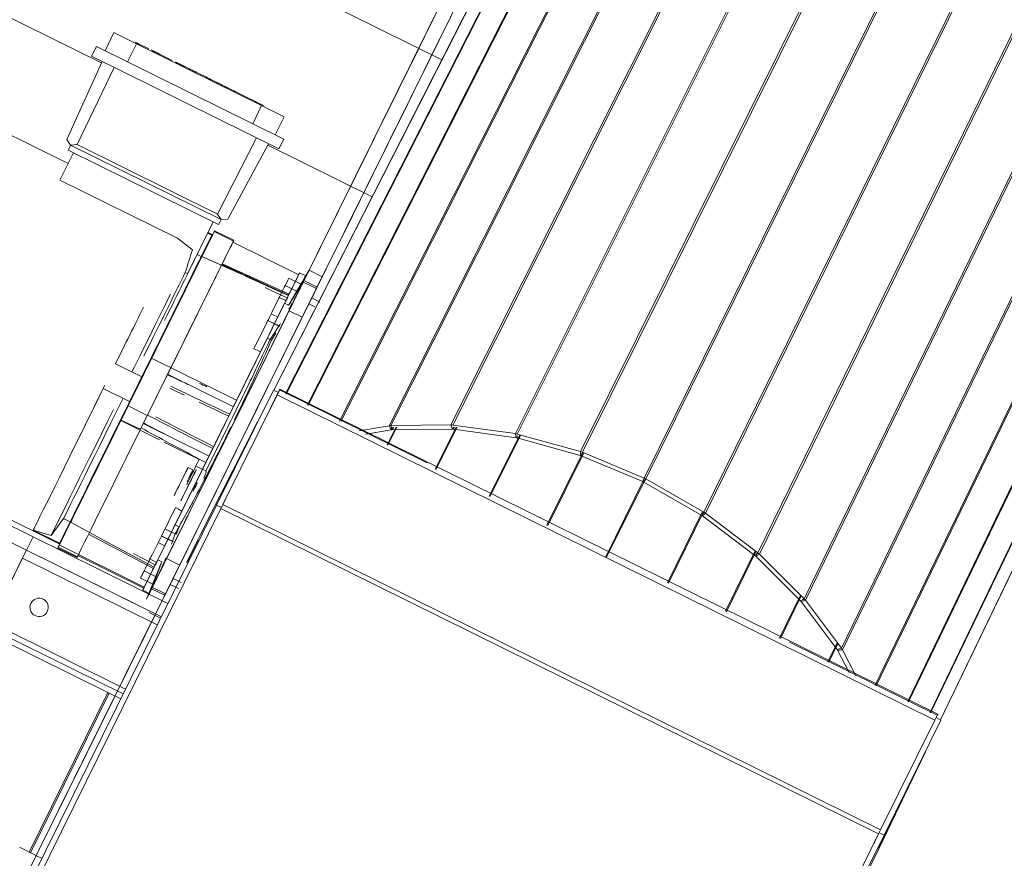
# Model space of a CAD drawing. Header units: metres. Extents: x 135583 to 135939, y 457896 to 458258.
# Tile 355 of 599: x 135807.486 to 135808.023, y 457924.727 to 457925.184. Entities that reach past the tile are written whole.
import ezdxf

# ---------------------------------------------------------------- set-up
doc = ezdxf.new("R2010")
doc.units = ezdxf.units.M
doc.layers.add('NIEUWE INSTALLATIE', color=250, linetype='Continuous', lineweight=0)

msp = doc.modelspace()

# ---------------------------------------------------------------- linework, layer by layer
at = {"layer": 'NIEUWE INSTALLATIE'}
for p, q in [((135807.68706, 457924.96285), (135808.67796, 457926.92893)), ((135808.67891, 457926.92901), (135807.68801, 457924.96293)), ((135807.72075, 457924.96326), (135808.70747, 457926.9293)), ((135808.70848, 457926.92924), (135807.72177, 457924.9632)), ((135807.66011, 457924.96537), (135808.65077, 457926.92403)), ((135808.65164, 457926.92427), (135807.6607, 457924.96507)), ((135807.75596, 457924.95851), (135808.7383, 457926.92515)), ((135808.73934, 457926.92493), (135807.757, 457924.95829)), ((135807.64259, 457924.97417), (135808.62683, 457926.91479)), ((135808.62757, 457926.91517), (135807.64303, 457924.97395)), ((135807.79148, 457924.94875), (135808.76942, 457926.9166)), ((135808.77045, 457926.91624), (135807.79251, 457924.94839)), ((135807.63064, 457924.98017), (135808.60694, 457926.90151)), ((135808.60753, 457926.90201), (135807.63091, 457924.98004)), ((135807.82612, 457924.9343), (135808.79976, 457926.90396)), ((135808.80075, 457926.90347), (135807.82711, 457924.93381)), ((135808.5922, 457926.88526), (135807.62426, 457924.98216)), ((135807.85872, 457924.91566), (135808.82831, 457926.88764)), ((135808.82922, 457926.88704), (135807.85963, 457924.91506)), ((135808.59178, 457926.88465), (135807.62417, 457924.9822)), ((135807.88816, 457924.89346), (135808.8541, 457926.8682)), ((135808.85491, 457926.8675), (135807.88896, 457924.89277)), ((135807.91345, 457924.86845), (135808.87626, 457926.8463)), ((135808.87693, 457926.84553), (135807.91411, 457924.86768)), ((135807.93373, 457924.84147), (135808.89404, 457926.82267)), ((135808.89455, 457926.82186), (135807.93424, 457924.84066)), ((135807.95212, 457924.82129), (135808.90684, 457926.79812)), ((135808.90718, 457926.79729), (135807.95271, 457924.82099)), ((135807.96985, 457924.81252), (135808.91422, 457926.77347)), ((135808.91437, 457926.77265), (135807.97029, 457924.8123)), ((135807.98201, 457924.80651), (135808.91594, 457926.74956)), ((135808.9159, 457926.74878), (135807.98228, 457924.80638)), ((135807.98773, 457924.80249), (135808.91194, 457926.72721)), ((135807.98781, 457924.80245), (135808.91171, 457926.7265)), ((135807.21323, 457925.41085), (135807.71591, 457925.16236)), ((135807.17607, 457925.33567), (135807.53022, 457925.1606)), ((135807.53223, 457925.16726), (135807.5371, 457925.17713)), ((135807.54938, 457925.17106), (135807.5371, 457925.17713)), ((135807.52486, 457925.16421), (135807.52752, 457925.16959)), ((135807.62972, 457925.11907), (135807.52752, 457925.16959)), ((135807.54451, 457925.16119), (135807.54938, 457925.17106)), ((135807.61761, 457925.13733), (135807.54938, 457925.17106)), ((135807.54966, 457925.17148), (135807.54943, 457925.17103)), ((135807.54969, 457925.17146), (135807.54947, 457925.17101)), ((135807.5561, 457925.16829), (135807.55055, 457925.17104)), ((135807.5591, 457925.16681), (135807.55731, 457925.16769)), ((135807.62706, 457925.11369), (135807.52486, 457925.16421)), ((135807.55912, 457925.1668), (135807.5614, 457925.16567)), ((135807.5614, 457925.16567), (135807.56185, 457925.16545)), ((135807.56881, 457925.16201), (135807.56189, 457925.16543)), ((135807.51138, 457925.11887), (135807.53058, 457925.16139)), ((135807.51705, 457925.11606), (135807.53711, 457925.15816)), ((135807.5755, 457925.1587), (135807.57572, 457925.1586)), ((135807.58192, 457925.15553), (135807.58089, 457925.15604)), ((135807.58893, 457925.15206), (135807.5899, 457925.15159)), ((135807.51216, 457925.10579), (135807.43641, 457925.14324)), ((135807.61273, 457925.12747), (135807.61761, 457925.13733)), ((135807.62989, 457925.13126), (135807.61761, 457925.13733)), ((135807.62501, 457925.1214), (135807.62989, 457925.13126)), ((135807.51345, 457925.11577), (135807.51138, 457925.11887)), ((135807.59355, 457925.07825), (135807.61482, 457925.11975)), ((135807.62706, 457925.11369), (135807.62972, 457925.11907)), ((135807.51213, 457925.11306), (135807.51279, 457925.1144)), ((135807.51216, 457925.11304), (135807.51279, 457925.1144)), ((135807.51279, 457925.1144), (135807.51346, 457925.11575)), ((135807.51705, 457925.11606), (135807.51345, 457925.11577)), ((135807.59548, 457925.0752), (135807.51346, 457925.11575)), ((135807.59355, 457925.07825), (135807.51705, 457925.11606)), ((135807.59923, 457925.07544), (135807.62135, 457925.11652)), ((135807.62094, 457925.11576), (135807.67789, 457925.08761)), ((135807.49296, 457924.90222), (135807.06611, 457925.11322)), ((135807.50766, 457925.09669), (135807.51504, 457925.11162)), ((135807.59412, 457925.07253), (135807.51216, 457925.11304)), ((135807.06373, 457925.10547), (135807.48942, 457924.89505)), ((135807.57176, 457925.065), (135807.50766, 457925.09669)), ((135807.5955, 457925.0752), (135807.59355, 457925.07825)), ((135807.57726, 457925.04567), (135807.59124, 457925.07395)), ((135807.59409, 457925.07255), (135807.59482, 457925.07386)), ((135807.59412, 457925.07253), (135807.59482, 457925.07386)), ((135807.59482, 457925.07386), (135807.59548, 457925.0752)), ((135807.59923, 457925.07544), (135807.5955, 457925.0752)), ((135807.58469, 457925.05505), (135807.59047, 457925.06675)), ((135807.58511, 457925.05524), (135807.59175, 457925.06866)), ((135807.59047, 457925.06675), (135807.58823, 457925.06786)), ((135807.5906, 457925.06702), (135807.58836, 457925.06813)), ((135807.59175, 457925.06866), (135807.60224, 457925.06348)), ((135807.59198, 457925.06913), (135807.59177, 457925.0687)), ((135807.60247, 457925.06394), (135807.59198, 457925.06913)), ((135807.57176, 457925.065), (135807.57986, 457925.05878)), ((135807.59575, 457925.05035), (135807.60224, 457925.06348)), ((135807.60195, 457925.06289), (135807.6378, 457925.04516)), ((135807.60247, 457925.06394), (135807.60234, 457925.06368)), ((135807.58469, 457925.05505), (135807.58244, 457925.05616)), ((135807.58511, 457925.05523), (135807.58484, 457925.05536)), ((135807.58502, 457925.05505), (135807.60693, 457925.04518)), ((135807.63231, 457925.03404), (135807.59593, 457925.05071)), ((135807.59612, 457925.05111), (135807.63254, 457925.03451)), ((135807.59825, 457925.05), (135807.59905, 457925.04964)), ((135807.57592, 457925.04634), (135807.57726, 457925.04567)), ((135807.60878, 457925.04434), (135807.62812, 457925.03563)), ((135807.60921, 457925.04506), (135807.6181, 457925.04105)), ((135807.64164, 457925.04458), (135807.63832, 457925.04622)), ((135807.64346, 457925.04758), (135807.64164, 457925.04458)), ((135807.65063, 457925.04404), (135807.64346, 457925.04758)), ((135807.63238, 457925.04322), (135807.63043, 457925.03928)), ((135807.63043, 457925.03928), (135807.637, 457925.03603)), ((135807.63944, 457925.03973), (135807.63238, 457925.04322)), ((135807.64029, 457925.04116), (135807.64746, 457925.03761)), ((135807.64784, 457925.03839), (135807.64067, 457925.04193)), ((135807.63084, 457925.03108), (135807.62683, 457925.03299)), ((135807.63233, 457925.02856), (135807.637, 457925.03603)), ((135807.63013, 457925.02964), (135807.63233, 457925.02856)), ((135807.64655, 457925.02764), (135807.64332, 457925.02924)), ((135807.64491, 457925.03246), (135807.64939, 457925.03025)), ((135807.63972, 457925.02196), (135807.63255, 457925.0255)), ((135807.62103, 457925.02026), (135807.61339, 457925.00479)), ((135807.62701, 457925.01716), (135807.62097, 457925.02014)), ((135807.62103, 457925.02026), (135807.6276, 457925.01702)), ((135807.62226, 457925.00987), (135807.62701, 457925.01716)), ((135807.62526, 457925.01328), (135807.62293, 457925.00954)), ((135807.62293, 457925.00954), (135807.62073, 457925.01063)), ((135807.55227, 457924.98947), (135807.53793, 457924.99656)), ((135807.55763, 457924.99965), (135807.60398, 457924.97674)), ((135807.56635, 457924.99088), (135807.60221, 457924.97315)), ((135807.53128, 457924.98312), (135807.54562, 457924.97603)), ((135807.593, 457924.91954), (135807.62401, 457924.98228)), ((135807.59649, 457924.91984), (135807.62603, 457924.9796)), ((135807.62401, 457924.98228), (135807.6267, 457924.98095)), ((135807.98462, 457924.80235), (135807.62603, 457924.9796)), ((135807.70787, 457924.94251), (135807.62737, 457924.9823)), ((135807.98618, 457924.80552), (135807.6276, 457924.98277)), ((135807.3531, 457924.9747), (135807.50729, 457924.89848)), ((135807.54092, 457924.96583), (135807.54478, 457924.97365)), ((135807.54478, 457924.97365), (135807.55527, 457924.96847)), ((135807.5408, 457924.96559), (135807.56193, 457924.95514)), ((135807.55153, 457924.96089), (135807.55527, 457924.96847)), ((135807.55306, 457924.96399), (135807.55731, 457924.96188)), ((135807.61542, 457924.96501), (135807.58863, 457924.91233)), ((135807.72075, 457924.96326), (135807.68801, 457924.96293)), ((135807.75596, 457924.95851), (135807.72177, 457924.9632)), ((135807.68706, 457924.96285), (135807.67084, 457924.95998)), ((135807.67447, 457924.95815), (135807.68843, 457924.96062)), ((135807.68599, 457924.95236), (135807.69086, 457924.96202)), ((135807.69132, 457924.96202), (135807.68636, 457924.95218)), ((135807.68913, 457924.96202), (135807.68843, 457924.96062)), ((135807.68891, 457924.96067), (135807.68959, 457924.96202)), ((135807.68891, 457924.96067), (135807.72164, 457924.961)), ((135807.71224, 457924.93918), (135807.72371, 457924.96202)), ((135807.72423, 457924.96202), (135807.71266, 457924.93897)), ((135807.72216, 457924.96202), (135807.72164, 457924.961)), ((135807.72215, 457924.96097), (135807.72196, 457924.96208)), ((135807.72215, 457924.96097), (135807.72268, 457924.96202)), ((135807.72215, 457924.96097), (135807.75634, 457924.95628)), ((135807.7416, 457924.92443), (135807.75833, 457924.95793)), ((135807.75883, 457924.95779), (135807.74206, 457924.9242)), ((135807.79148, 457924.94875), (135807.757, 457924.95829)), ((135807.56454, 457924.95385), (135807.58356, 457924.94445)), ((135807.61157, 457924.95722), (135807.58905, 457924.91294)), ((135807.75686, 457924.95617), (135807.75693, 457924.95723)), ((135807.75686, 457924.95617), (135807.79134, 457924.94662)), ((135807.77308, 457924.90862), (135807.79279, 457924.94827)), ((135807.79329, 457924.94806), (135807.77357, 457924.90837)), ((135807.82612, 457924.9343), (135807.79251, 457924.94839)), ((135807.79186, 457924.94644), (135807.82547, 457924.93235)), ((135807.58015, 457924.93869), (135807.57746, 457924.94002)), ((135807.58117, 457924.93736), (135807.57982, 457924.93802)), ((135807.58724, 457924.93817), (135807.58178, 457924.94086)), ((135807.8052, 457924.89134), (135807.82638, 457924.93419)), ((135807.82687, 457924.93394), (135807.80569, 457924.8911)), ((135807.82597, 457924.93211), (135807.85757, 457924.91396)), ((135807.85872, 457924.91566), (135807.82711, 457924.93381)), ((135807.48848, 457924.70811), (135807.593, 457924.91954)), ((135807.49117, 457924.70678), (135807.5954, 457924.91763)), ((135807.57057, 457924.91817), (135807.56292, 457924.9027)), ((135807.593, 457924.91954), (135807.59569, 457924.91821)), ((135807.95398, 457924.74038), (135807.5954, 457924.91763)), ((135807.59649, 457924.91984), (135807.95507, 457924.74259)), ((135807.8389, 457924.87725), (135807.85799, 457924.91608)), ((135807.85846, 457924.91581), (135807.83938, 457924.87701)), ((135807.88816, 457924.89346), (135807.85963, 457924.91506)), ((135807.50729, 457924.8978), (135807.51332, 457924.91)), ((135807.50742, 457924.89875), (135807.51321, 457924.91045)), ((135807.51321, 457924.91045), (135807.50962, 457924.91222)), ((135807.51305, 457924.91014), (135807.51321, 457924.91045)), ((135807.51305, 457924.91014), (135807.51332, 457924.91001)), ((135807.51332, 457924.91001), (135807.51332, 457924.91001)), ((135807.58862, 457924.9123), (135807.58281, 457924.90055)), ((135807.58918, 457924.91308), (135807.58414, 457924.90317)), ((135807.58414, 457924.90317), (135807.58918, 457924.91308)), ((135807.85802, 457924.91366), (135807.88655, 457924.89206)), ((135807.50742, 457924.89875), (135807.49308, 457924.90584)), ((135807.56487, 457924.90664), (135807.57045, 457924.90388)), ((135807.57039, 457924.90879), (135807.57259, 457924.9077)), ((135807.57259, 457924.9077), (135807.57104, 457924.90358)), ((135807.48942, 457924.89505), (135807.49296, 457924.90222)), ((135807.56647, 457924.86588), (135807.49296, 457924.90222)), ((135807.52328, 457924.90375), (135807.55858, 457924.8849)), ((135807.55157, 457924.87974), (135807.56292, 457924.9027)), ((135807.56292, 457924.9027), (135807.56949, 457924.89945)), ((135807.56298, 457924.90282), (135807.56901, 457924.89984)), ((135807.56901, 457924.89984), (135807.57045, 457924.90388)), ((135807.57676, 457924.88807), (135807.58304, 457924.90043)), ((135807.58281, 457924.90055), (135807.577, 457924.8888)), ((135807.58294, 457924.90049), (135807.57833, 457924.89142)), ((135807.48936, 457924.89508), (135807.35639, 457924.62609)), ((135807.55665, 457924.86181), (135807.48942, 457924.89505)), ((135807.48942, 457924.89505), (135807.56293, 457924.85871)), ((135807.50645, 457924.89611), (135807.50729, 457924.8978)), ((135807.50645, 457924.89611), (135807.51694, 457924.89093)), ((135807.50668, 457924.89658), (135807.51717, 457924.89139)), ((135807.50729, 457924.8978), (135807.55364, 457924.87489)), ((135807.8705, 457924.86163), (135807.88664, 457924.89461)), ((135807.88706, 457924.89429), (135807.87097, 457924.8614)), ((135807.4872, 457924.89057), (135807.46992, 457924.8556)), ((135807.56071, 457924.85423), (135807.4872, 457924.89057)), ((135807.51694, 457924.89093), (135807.51746, 457924.89198)), ((135807.51746, 457924.89198), (135807.55332, 457924.87425)), ((135807.56028, 457924.88833), (135807.55633, 457924.89037)), ((135807.56319, 457924.88869), (135807.56009, 457924.88044)), ((135807.56319, 457924.88869), (135807.56099, 457924.88977)), ((135807.56575, 457924.89037), (135807.57292, 457924.88682)), ((135807.88695, 457924.89171), (135807.91144, 457924.8674)), ((135807.91345, 457924.86845), (135807.88896, 457924.89277)), ((135807.56009, 457924.88044), (135807.55352, 457924.88368)), ((135807.55157, 457924.87974), (135807.55863, 457924.87625)), ((135807.56932, 457924.87954), (135807.5738, 457924.87732)), ((135807.5528, 457924.8732), (135807.55611, 457924.87156)), ((135807.55763, 457924.87394), (135807.5648, 457924.87039)), ((135807.56518, 457924.87117), (135807.55801, 457924.87471)), ((135807.57221, 457924.8741), (135807.56773, 457924.87632)), ((135807.55611, 457924.87156), (135807.55483, 457924.86829)), ((135807.89999, 457924.84705), (135807.9114, 457924.87048)), ((135807.91175, 457924.87013), (135807.90041, 457924.84685)), ((135807.91177, 457924.86701), (135807.93139, 457924.8408)), ((135807.93373, 457924.84147), (135807.91411, 457924.86768)), ((135807.55621, 457924.86092), (135807.56248, 457924.85782)), ((135807.5421, 457924.81658), (135807.46859, 457924.85291)), ((135807.46992, 457924.8556), (135807.54343, 457924.81927)), ((135807.47031, 457924.84872), (135807.53378, 457924.81735)), ((135807.98595, 457924.80505), (135807.90545, 457924.84484)), ((135807.92638, 457924.83401), (135807.93147, 457924.8445)), ((135807.93174, 457924.84413), (135807.92675, 457924.83383)), ((135807.93165, 457924.8404), (135807.9379, 457924.82832)), ((135807.94157, 457924.8265), (135807.93424, 457924.84066)), ((135807.49079, 457924.73039), (135807.53378, 457924.81735)), ((135807.49151, 457924.73003), (135807.5345, 457924.81699)), ((135807.54077, 457924.81389), (135807.53378, 457924.81735)), ((135807.98462, 457924.80235), (135807.95507, 457924.74259)), ((135807.95696, 457924.73963), (135807.98797, 457924.80237)), ((135807.98528, 457924.8037), (135807.98797, 457924.80237)), ((135807.98618, 457924.80552), (135807.98595, 457924.80505)), ((135807.95388, 457924.73178), (135807.97947, 457924.78506)), ((135807.95411, 457924.73249), (135807.97561, 457924.77727)), ((135807.95398, 457924.74038), (135807.84975, 457924.52952)), ((135807.85244, 457924.52819), (135807.95696, 457924.73963)), ((135807.95427, 457924.74096), (135807.95696, 457924.73963)), ((135807.94806, 457924.72), (135807.95387, 457924.73175))]:
    msp.add_line(p, q, dxfattribs=at)
at = {"layer": 'NIEUWE INSTALLATIE', "flags": 128}
for points in [[(135807.58505, 457925.0551), (135807.5904, 457925.05273), (135807.59575, 457925.05035)], [(135807.59606, 457925.05099), (135807.59716, 457925.05049), (135807.59825, 457925.05)], [(135807.60484, 457925.04705), (135807.60338, 457925.04772), (135807.60192, 457925.04838), (135807.60046, 457925.04905), (135807.59901, 457925.04971), (135807.59755, 457925.05038), (135807.59609, 457925.05104)], [(135807.64067, 457925.04193), (135807.63964, 457925.04025), (135807.63862, 457925.03857)], [(135807.6394, 457925.0397), (135807.63984, 457925.04043), (135807.64029, 457925.04116)], [(135807.63153, 457925.03248), (135807.6275, 457925.03436), (135807.62348, 457925.03624), (135807.61945, 457925.03812)], [(135807.62279, 457925.02381), (135807.6246, 457925.02297), (135807.62642, 457925.02213)], [(135807.61702, 457925.00311), (135807.6152, 457925.00395), (135807.61339, 457925.00479)], [(135807.57741, 457924.98536), (135807.57637, 457924.98584), (135807.57491, 457924.98652), (135807.57346, 457924.98719), (135807.57201, 457924.98787), (135807.57055, 457924.98854), (135807.5691, 457924.98921), (135807.56765, 457924.98989), (135807.56619, 457924.99056)], [(135807.56755, 457924.98327), (135807.57157, 457924.98137), (135807.57558, 457924.97947)], [(135807.6002, 457924.9691), (135807.59619, 457924.97101), (135807.59217, 457924.97291), (135807.58816, 457924.97482), (135807.58414, 457924.97673), (135807.58013, 457924.97863), (135807.57611, 457924.98054), (135807.5721, 457924.98244), (135807.56808, 457924.98434)], [(135807.58361, 457924.97566), (135807.58763, 457924.97375), (135807.59164, 457924.97184), (135807.59566, 457924.96993), (135807.59967, 457924.96802)], [(135807.59092, 457924.95032), (135807.58697, 457924.95235), (135807.58301, 457924.95438), (135807.57906, 457924.95641), (135807.57511, 457924.95844), (135807.57115, 457924.96048), (135807.5672, 457924.96251), (135807.56325, 457924.96455), (135807.5593, 457924.96658), (135807.55535, 457924.96862)], [(135807.54092, 457924.96583), (135807.54622, 457924.96336), (135807.55153, 457924.96089)], [(135807.55306, 457924.96399), (135807.55413, 457924.96346), (135807.5552, 457924.96292)], [(135807.56598, 457924.9576), (135807.56456, 457924.95834), (135807.56314, 457924.95909), (135807.56172, 457924.95983), (135807.5603, 457924.96058), (135807.55889, 457924.96132), (135807.55747, 457924.96207), (135807.55605, 457924.96281), (135807.55463, 457924.96356), (135807.55322, 457924.96431)], [(135807.59145, 457924.95139), (135807.5875, 457924.95342), (135807.58354, 457924.95545), (135807.57959, 457924.95749), (135807.57564, 457924.95952), (135807.57168, 457924.96155), (135807.56773, 457924.96358), (135807.56378, 457924.96562), (135807.55983, 457924.96765)], [(135807.72164, 457924.961), (135807.7212, 457924.96213), (135807.72075, 457924.96326)], [(135807.5552, 457924.96292), (135807.55628, 457924.96239), (135807.55735, 457924.96186)], [(135807.55735, 457924.96186), (135807.55843, 457924.96133), (135807.55951, 457924.9608)], [(135807.55951, 457924.9608), (135807.56058, 457924.96027), (135807.56166, 457924.95973)], [(135807.56166, 457924.95973), (135807.56274, 457924.9592), (135807.56382, 457924.95867)], [(135807.56382, 457924.95867), (135807.5649, 457924.95813), (135807.56598, 457924.9576)], [(135807.68843, 457924.96062), (135807.68774, 457924.96174), (135807.68706, 457924.96285)], [(135807.68891, 457924.96067), (135807.68846, 457924.9618), (135807.68801, 457924.96293)], [(135807.75634, 457924.95628), (135807.75615, 457924.95739), (135807.75596, 457924.95851)], [(135807.79134, 457924.94662), (135807.79141, 457924.94768), (135807.79148, 457924.94875)], [(135807.79186, 457924.94644), (135807.79219, 457924.94741), (135807.79251, 457924.94839)], [(135807.82547, 457924.93235), (135807.8258, 457924.93333), (135807.82612, 457924.9343)], [(135807.82597, 457924.93211), (135807.82654, 457924.93296), (135807.82711, 457924.93381)], [(135807.57057, 457924.91817), (135807.57234, 457924.91724), (135807.57411, 457924.91631)], [(135807.85757, 457924.91396), (135807.85814, 457924.91481), (135807.85872, 457924.91566)], [(135807.85802, 457924.91366), (135807.85883, 457924.91436), (135807.85963, 457924.91506)], [(135807.50962, 457924.91222), (135807.50623, 457924.90761), (135807.50285, 457924.90299)], [(135807.51341, 457924.91019), (135807.53617, 457924.8979), (135807.55894, 457924.88562)], [(135807.49308, 457924.90584), (135807.49796, 457924.90442), (135807.50285, 457924.90299)], [(135807.56471, 457924.89729), (135807.56294, 457924.89822), (135807.56117, 457924.89915)], [(135807.88655, 457924.89206), (135807.88735, 457924.89276), (135807.88816, 457924.89346)], [(135807.55959, 457924.88694), (135807.55565, 457924.889), (135807.55171, 457924.89106), (135807.54777, 457924.89312)], [(135807.88695, 457924.89171), (135807.88796, 457924.89224), (135807.88896, 457924.89277)], [(135807.55882, 457924.87702), (135807.55834, 457924.87577), (135807.55763, 457924.87394)], [(135807.55801, 457924.87471), (135807.55832, 457924.87551), (135807.55863, 457924.8763)], [(135807.91144, 457924.8674), (135807.91244, 457924.86792), (135807.91345, 457924.86845)], [(135807.91177, 457924.86701), (135807.91294, 457924.86735), (135807.91411, 457924.86768)], [(135807.93139, 457924.8408), (135807.93256, 457924.84114), (135807.93373, 457924.84147)], [(135807.93165, 457924.8404), (135807.93294, 457924.84053), (135807.93424, 457924.84066)]]:
    msp.add_lwpolyline(points, dxfattribs=at)
at = {"layer": 'NIEUWE INSTALLATIE'}
msp.add_arc((135805.57545, 457925.68688), 2.10051, 342.24508, 342.60117, dxfattribs=at)
for centre, major_axis, ratio, start_param, end_param in [((135807.73209, 457925.22687), (0.17725, 0.35858), 0.000001, 3.257699, 8.747831), ((135807.73209, 457925.22687), (0.17725, 0.35858), 0.000001, 4.42626, 9.602508), ((135807.73926, 457925.22333), (0.17725, 0.35858), 0.000001, 3.687505, 9.247041), ((135807.59915, 457924.95794), (0.17725, 0.35858), 0.000001, 5.190997, 8.04355), ((135807.60632, 457924.95439), (0.17725, 0.35858), 0.000001, 4.987385, 11.195501), ((135807.55469, 457925.16899), (-0.00944, 0.00466), 0.000001, 5.175469, 5.404886), ((135807.5452, 457925.17368), (-0.01465, 0.00724), 0.000001, 1.842108, 1.94473), ((135807.55031, 457925.17116), (-0.00105, 0.00052), 0.000001, 0.552552, 0.899814), ((135807.55227, 457925.17019), (-0.00309, 0.00153), 0.000001, 5.671227, 5.877813), ((135807.55023, 457925.17119), (-0.000949, 0.000469), 0.000001, 0.927195, 1.484894), ((135807.55348, 457925.16959), (-0.00474, 0.00235), 0.000001, 5.389287, 5.636453), ((135807.55027, 457925.17118), (-0.00138, 0.00068), 0.000001, 1.477621, 1.745538), ((135807.56429, 457925.16425), (-0.00601, 0.00297), 0.000001, 5.994715, 6.346481), ((135807.56151, 457925.16562), (-0.00322, 0.00159), 0.000001, 0.059726, 0.38998), ((135807.56398, 457925.1644), (-0.00571, 0.00282), 0.000001, 5.610201, 6.003089), ((135807.56011, 457925.16631), (-0.00175, 0.00086), 0.000001, 0.471567, 1.326705), ((135807.56161, 457925.16557), (-0.00289, 0.00143), 0.000001, 0.533613, 0.876787), ((135807.5665, 457925.16315), (-0.00904, 0.00447), 0.000001, 5.386742, 5.59366), ((135807.56012, 457925.16631), (-0.00424, 0.00209), 0.000001, 1.469251, 1.570796), ((135807.5608, 457925.16597), (-0.00168, 0.00083), 0.000001, 0.9291, 1.270176), ((135807.56012, 457925.16631), (-0.00424, 0.00209), 0.000001, 1.570796, 2.001889), ((135807.56084, 457925.16595), (-0.00185, 0.00091), 0.000001, 1.2689, 1.570796), ((135807.57975, 457925.1566), (-0.00905, 0.00447), 0.000001, 6.259502, 6.645489), ((135807.58161, 457925.15568), (-0.01091, 0.00539), 0.000001, 5.70786, 6.275037), ((135807.57386, 457925.15951), (-0.00273, 0.00135), 0.000001, 0.346348, 1.170665), ((135807.58072, 457925.15612), (-0.0099, 0.00489), 0.000001, 5.241523, 5.692411), ((135807.57406, 457925.15941), (-0.00347, 0.00171), 0.000001, 1.212262, 1.570796), ((135807.57406, 457925.15941), (-0.00347, 0.00171), 0.000001, 1.570796, 1.738774), ((135807.58411, 457925.15444), (-0.00973, 0.00481), 0.000001, 5.978612, 6.426065), ((135807.5767, 457925.15811), (-0.00222, 0.0011), 0.000001, 0.082876, 0.576692), ((135807.57414, 457925.15938), (-0.00555, 0.00274), 0.000001, 1.66048, 1.869897), ((135807.57752, 457925.1577), (-0.00285, 0.00141), 0.000001, 5.529043, 5.940146), ((135807.57589, 457925.15851), (-0.00128, 0.00063), 0.000001, 0.658287, 1.432953), ((135807.57242, 457925.16023), (-0.01091, 0.00539), 0.000001, 1.882046, 2.29905), ((135807.57338, 457925.15975), (-0.00931, 0.0046), 0.000001, 2.317617, 2.693321), ((135807.57966, 457925.15665), (-0.00284, 0.0014), 0.000001, 4.127154, 4.258158), ((135807.57952, 457925.15672), (-0.00306, 0.00151), 0.000001, 3.789433, 4.104234), ((135807.57054, 457925.16116), (-0.0124, 0.00613), 0.000001, 2.706329, 2.742079), ((135807.59601, 457925.14856), (-0.02527, 0.01249), 0.000001, 0.981602, 1.113508), ((135807.57754, 457925.1577), (-0.01345, 0.00665), 0.000001, 2.142874, 2.577681), ((135807.55102, 457925.1708), (-0.04508, 0.02228), 0.000001, 2.569163, 2.612398), ((135807.59601, 457925.14856), (-0.01795, 0.00887), 0.000001, 1.224604, 1.392321), ((135807.59601, 457925.14856), (-0.01209, 0.00598), 0.000001, 1.301056, 1.836801), ((135807.63791, 457925.12785), (-0.04508, 0.02228), 0.000001, 0.006702, 0.049412), ((135807.60632, 457925.14347), (-0.01345, 0.00665), 0.000001, 0.047454, 0.471726), ((135807.59601, 457925.14856), (-0.02527, 0.01249), 0.000001, 1.504408, 1.570796), ((135807.59601, 457925.14856), (-0.02527, 0.01249), 0.000001, 1.570796, 1.637107), ((135807.5857, 457925.15366), (-0.01345, 0.00665), 0.000001, 2.671592, 3.10128), ((135807.55412, 457925.16927), (-0.04508, 0.02228), 0.000001, 3.093576, 3.135996), ((135807.59601, 457925.14856), (-0.01795, 0.00887), 0.000001, 1.748424, 1.915919), ((135807.641, 457925.12633), (-0.04508, 0.02228), 0.000001, 0.528465, 0.57301), ((135807.59601, 457925.14856), (-0.01209, 0.00598), 0.000001, 4.029618, 4.150908), ((135807.59601, 457925.14856), (-0.01209, 0.00598), 0.000001, 2.148454, 2.254407), ((135807.61449, 457925.13943), (-0.01345, 0.00665), 0.000001, 0.564386, 0.995325), ((135807.59601, 457925.14856), (-0.02527, 0.01249), 0.000001, 2.027688, 2.160706), ((135807.63204, 457925.13075), (-0.04508, 0.02228), 0.000001, 1.061221, 1.096609), ((135807.63204, 457925.13075), (-0.04508, 0.02228), 0.000001, 5.186103, 5.220555), ((135807.61771, 457925.13784), (-0.01345, 0.00665), 0.000001, 1.088863, 1.518924), ((135807.59601, 457925.14856), (-0.02527, 0.01249), 0.000001, 2.551367, 2.684304), ((135807.6074, 457925.14294), (-0.01345, 0.00665), 0.000001, 3.7176, 3.909382), ((135807.54922, 457924.98262), (0.04276, 0.08651), 0.000001, 1.024528, 6.386999), ((135807.5597, 457924.97743), (0.04276, 0.08651), 0.000001, 3.037779, 8.735724), ((135807.47338, 457924.68545), (0.17725, 0.35858), 0.000001, 6.094092, 11.556137), ((135807.5597, 457924.97743), (0.04276, 0.08651), 0.000001, 6.179371, 6.998104), ((135807.5597, 457924.97743), (0.04276, 0.08651), 0.000001, 4.608575, 6.039324), ((135807.46621, 457924.689), (0.17725, 0.35858), 0.000001, 5.630286, 6.472755), ((135807.54895, 457924.98275), (0.03589, 0.07261), 0.000001, 0, 5.719073), ((135807.54922, 457924.98262), (0.03589, 0.07261), 0.000001, 1.049848, 6.291174), ((135807.59556, 457924.95971), (0.04276, 0.08651), 0.000001, 2.512268, 8.237645), ((135807.54671, 457924.98386), (0.03589, 0.07261), 0.000001, 0.32254, 1.046493), ((135807.5597, 457924.97743), (0.03696, 0.07477), 0.000001, 0.218309, 0.247303), ((135807.59556, 457924.95971), (0.04276, 0.08651), 0.000001, 5.529134, 6.912511), ((135807.54536, 457924.98452), (0.03589, 0.07261), 0.000001, 0.552353, 1.346657), ((135807.59556, 457924.95971), (0.03758, 0.07602), 0.000001, 5.675598, 11.403775), ((135807.63071, 457925.02179), (0.00975, 0.01972), 0.000001, 5.366345, 11.319969), ((135807.54922, 457924.98262), (0.03678, 0.07441), 0.000001, 4.943352, 5.558729), ((135807.59556, 457924.95971), (0.03758, 0.07602), 0.000001, 3.541813, 8.451304), ((135807.62573, 457925.02977), (0.00665, 0.01345), 0.000001, 4.712388, 6.283185), ((135807.63071, 457925.02179), (0.00975, 0.01972), 0.000001, 5.497787, 7.745461), ((135807.62322, 457925.00664), (0.01773, 0.03586), 0.000001, 0.261653, 0.81569), ((135807.63039, 457925.00309), (0.01773, 0.03586), 0.000001, 5.337843, 6.105454), ((135807.63788, 457925.01824), (0.00975, 0.01972), 0.000001, 5.170445, 6.632522), ((135807.54358, 457924.9854), (0.04087, 0.08268), 0.000001, 0.935602, 1.489391), ((135807.63071, 457925.02179), (0.00975, 0.01972), 0.000001, 0.676889, 1.381229), ((135807.63788, 457925.01824), (0.00975, 0.01972), 0.000001, 4.865796, 7.664414), ((135807.64239, 457925.02737), (0.00443, 0.00896), 0.000001, 5.307236, 7.070301), ((135807.62573, 457925.02977), (0.00665, 0.01345), 0.000001, 3.729559, 4.712388), ((135807.5346, 457924.98984), (0.04165, 0.08427), 0.000001, 4.792261, 5.174628), ((135807.54922, 457924.98262), (0.04276, 0.08651), 0.000001, 4.608575, 4.987976), ((135807.59556, 457924.95971), (0.04276, 0.08651), 0.000001, 5.183387, 5.341713), ((135807.5346, 457924.98984), (0.04165, 0.08427), 0.000001, 4.374989, 4.654187), ((135807.5346, 457924.98984), (0.04165, 0.08427), 0.000001, 3.221464, 4.605686), ((135807.62494, 457924.9774), (0.00266, 0.00538), 0.000001, 1.311806, 6.706427), ((135807.62494, 457924.9774), (0.00266, 0.00538), 0.000001, 5.135631, 7.594991), ((135807.54536, 457924.98452), (0.03589, 0.07261), 0.000001, 1.663522, 3.126529), ((135807.54358, 457924.9854), (0.04087, 0.08268), 0.000001, 1.738109, 3.060188), ((135807.59556, 457924.95971), (0.04276, 0.08651), 0.000001, 1.507729, 4.868462), ((135807.72255, 457924.95877), (-0.00538, 0.00266), 0.674688, 5.172679, 5.356796), ((135807.54922, 457924.98262), (0.03678, 0.07441), 0.000001, 3.372556, 4.413723), ((135807.59556, 457924.95971), (0.04276, 0.08651), 0.000001, 1.545623, 1.643697), ((135807.68981, 457924.95843), (-0.00538, 0.00266), 0.674688, 5.356795, 5.540912), ((135807.68981, 457924.95844), (-0.0027, 0.00131), 0.670032, 5.351631, 5.535768), ((135807.72255, 457924.95877), (-0.0027, 0.00131), 0.669341, 5.168648, 5.352785), ((135807.75674, 457924.95408), (-0.00538, 0.00266), 0.674688, 4.988563, 5.17268), ((135807.90229, 457924.79135), (-9.50594, 4.69895), 0.000001, 4.745362, 4.747776), ((135807.75674, 457924.95408), (-0.00269, 0.00132), 0.66883, 4.985797, 5.169934), ((135807.59556, 457924.95971), (0.04276, 0.08651), 0.000001, 1.676523, 3.318792), ((135807.79122, 457924.94453), (-0.00538, 0.00266), 0.674687, 4.804446, 4.988564), ((135807.59198, 457924.96148), (0.03752, 0.0759), 0.000001, 4.29325, 4.48605), ((135807.79122, 457924.94453), (-0.00269, 0.00132), 0.668516, 4.803036, 4.987173), ((135807.5737, 457924.9324), (0.00377, 0.00762), 0.000001, 1.432543, 7.243116), ((135807.57773, 457924.93041), (0.00421, 0.00852), 0.000001, 5.730175, 11.766897), ((135807.5737, 457924.9324), (0.00377, 0.00762), 0.000001, 5.083959, 6.632251), ((135807.57639, 457924.93107), (0.00343, 0.00695), 0.000001, 4.874689, 7.243116), ((135807.57639, 457924.93107), (0.00343, 0.00695), 0.000001, 5.249799, 5.800067), ((135807.57773, 457924.93041), (0.00421, 0.00852), 0.000001, 4.867936, 6.632251), ((135807.57773, 457924.93041), (0.00421, 0.00852), 0.000001, 6.158745, 7.673571), ((135807.57773, 457924.93041), (0.00343, 0.00695), 0.000001, 4.946946, 7.243116), ((135807.57773, 457924.93041), (0.00343, 0.00695), 0.000001, 5.93412, 7.567883), ((135807.57639, 457924.93107), (0.00377, 0.00762), 0.000001, 5.93412, 6.935281), ((135807.82483, 457924.93044), (-0.00269, 0.00133), 0.66841, 4.620321, 4.804457), ((135807.82483, 457924.93044), (-0.00538, 0.00266), 0.674687, 4.62033, 4.804448), ((135807.5954, 457924.91763), (0.00266, 0.00538), 0.000001, 4.712388, 7.186665), ((135807.54922, 457924.98262), (0.04276, 0.08651), 0.000001, 3.037777, 3.856479), ((135807.56758, 457924.89408), (0.00975, 0.01972), 0.000001, 2.768146, 8.63938), ((135807.56758, 457924.89408), (0.00975, 0.01972), 0.000001, 3.33116, 8.300576), ((135807.56758, 457924.89408), (0.00975, 0.01972), 0.000001, 4.1256, 8.306211), ((135807.85644, 457924.91229), (-0.00538, 0.00266), 0.674687, 4.436214, 4.620331), ((135807.59399, 457924.90965), (-0.00538, 0.00266), 0.674691, 6.09326, 6.275471), ((135807.85644, 457924.91229), (-0.00269, 0.00133), 0.668516, 4.437605, 4.621742), ((135807.88496, 457924.8907), (-0.00538, 0.00266), 0.674688, 4.252098, 4.436215), ((135807.55822, 457924.89319), (0.00665, 0.01345), 0.000001, 2.356194, 4.649457), ((135807.58238, 457924.88614), (-0.00538, 0.00266), 0.674692, 6.28318, 6.473098), ((135807.88496, 457924.8907), (-0.00268, 0.00134), 0.66883, 4.254844, 4.438981), ((135807.60632, 457924.95439), (0.17725, 0.35858), 0.000001, 4.393913, 4.52282), ((135807.57476, 457924.89054), (0.00975, 0.01972), 0.000001, 1.760365, 4.352503), ((135807.59556, 457924.95971), (0.04276, 0.08651), 0.000001, 2.755363, 3.297665), ((135807.57024, 457924.88141), (0.00443, 0.00896), 0.000001, 2.165644, 4.503973), ((135807.57507, 457924.90923), (0.01773, 0.03586), 0.000001, 2.774588, 2.970829), ((135807.57476, 457924.89054), (0.00975, 0.01972), 0.000001, 2.792257, 2.928246), ((135807.49627, 457924.86377), (-0.00004, 0.005), 1, 5.816877, 7.387674), ((135807.49627, 457924.86377), (-0.00403, -0.00295), 1, 2.050749, 3.621545), ((135807.58224, 457924.90569), (0.01773, 0.03586), 0.000001, 2.909006, 3.160334), ((135807.90945, 457924.86638), (-0.00268, 0.00135), 0.669341, 4.071993, 4.25613), ((135807.90945, 457924.86638), (-0.00538, 0.00266), 0.674688, 4.067982, 4.252099), ((135807.49627, 457924.86377), (-0.00427, 0.0026), 1, 0.087266, 1.658063), ((135807.49627, 457924.86377), (-0.00494, 0.00077), 1, 1.265377, 2.836173), ((135807.92907, 457924.84017), (-0.00268, 0.00135), 0.670032, 3.88901, 4.073147), ((135807.92907, 457924.84017), (-0.00538, 0.00266), 0.674688, 3.883866, 4.067983), ((135807.52912, 457924.81965), (-0.00538, 0.00266), 0.000001, 2.617994, 3.137248), ((135807.98352, 457924.80014), (0.00266, 0.00538), 0.000001, 5.043868, 6.283185), ((135807.95398, 457924.74038), (0.00266, 0.00538), 0.000001, 1.570797, 5.135631), ((135807.49913, 457924.72627), (-0.01345, 0.00665), 0.000001, 0.006642, 1.457533), ((135807.94849, 457924.73441), (-0.00538, 0.00266), 0.674691, 3.149306, 3.331517)]:
    msp.add_ellipse(centre, major_axis=major_axis, ratio=ratio, start_param=start_param, end_param=end_param, dxfattribs=at)
for points, knots in [([(135807.59528, 457925.0494), (135807.59538, 457925.04961), (135807.59555, 457925.04995), (135807.59569, 457925.05023), (135807.59574, 457925.05034)], [0, 0, 0, 0, 0.1666667, 0.2895874, 0.2895874, 0.2895874, 0.2895874]), ([(135807.63219, 457925.03381), (135807.62546, 457925.0369), (135807.61737, 457925.04061), (135807.60929, 457925.04432), (135807.60795, 457925.04494)], [-1, -1, -1, -1, -0.4444444, -0.3333333, -0.3333333, -0.3333333, -0.3333333]), ([(135807.63862, 457925.03857), (135807.63914, 457925.03936), (135807.63955, 457925.03989), (135807.63932, 457925.03929), (135807.63917, 457925.03895)], [0, 0, 0, 0, 0.5, 0.7658239, 0.7658239, 0.7658239, 0.7658239]), ([(135807.63885, 457925.03831), (135807.63895, 457925.03851), (135807.63939, 457925.03947), (135807.63951, 457925.03982), (135807.6394, 457925.0397)], [0.3822325, 0.3822325, 0.3822325, 0.3822325, 0.5, 1, 1, 1, 1]), ([(135807.63245, 457925.0263), (135807.63349, 457925.02814), (135807.63526, 457925.03135), (135807.63686, 457925.03435), (135807.63749, 457925.03557), (135807.63759, 457925.03577)], [0, 0, 0, 0, 0.4, 0.7, 0.7612749, 0.7612749, 0.7612749, 0.7612749]), ([(135807.60223, 457924.9732), (135807.60234, 457924.97341), (135807.60291, 457924.97457), (135807.60349, 457924.97574), (135807.60395, 457924.97668)], [0.6313339, 0.6313339, 0.6313339, 0.6313339, 0.7, 1, 1, 1, 1]), ([(135807.58717, 457924.94274), (135807.58063, 457924.94621), (135807.56885, 457924.95249), (135807.55709, 457924.95878), (135807.55187, 457924.96159)], [-1, -1, -1, -1, -0.444444, 0, 0, 0, 0]), ([(135807.57259, 457924.9077), (135807.57715, 457924.91588), (135807.58652, 457924.9334), (135807.59635, 457924.95292), (135807.60082, 457924.96202)], [0, 0, 0, 0, 0.2857143, 0.5361973, 0.5361973, 0.5361973, 0.5361973]), ([(135807.58616, 457924.93419), (135807.5864, 457924.93479), (135807.58691, 457924.93618), (135807.58736, 457924.93773), (135807.58732, 457924.93815), (135807.58721, 457924.93817)], [0.4285714, 0.4285714, 0.4285714, 0.4285714, 0.5714286, 0.7857143, 1, 1, 1, 1]), ([(135807.55611, 457924.87156), (135807.55611, 457924.87156), (135807.55735, 457924.87454), (135807.56092, 457924.88318), (135807.56319, 457924.88869)], [0.0000032, 0.0000032, 0.0000032, 0.0000032, 0.5, 1, 1, 1, 1]), ([(135807.5654, 457924.89076), (135807.56453, 457924.88872), (135807.56298, 457924.88518), (135807.56138, 457924.88165), (135807.5608, 457924.88044), (135807.56069, 457924.88021)], [0.2857143, 0.2857143, 0.2857143, 0.2857143, 0.5714286, 0.7857143, 0.8378743, 0.8378743, 0.8378743, 0.8378743]), ([(135807.55863, 457924.8763), (135807.5586, 457924.87614), (135807.55881, 457924.87645), (135807.5593, 457924.87739), (135807.5594, 457924.87759)], [0, 0, 0, 0, 0.5, 0.6180259, 0.6180259, 0.6180259, 0.6180259]), ([(135807.55881, 457924.87689), (135807.55879, 457924.87682), (135807.5587, 457924.87653), (135807.55868, 457924.87638), (135807.55871, 457924.87637)], [0.3646023, 0.3646023, 0.3646023, 0.3646023, 0.5, 0.9999988, 0.9999988, 0.9999988, 0.9999988]), ([(135807.5591, 457924.87697), (135807.55907, 457924.8769), (135807.55886, 457924.87652), (135807.55874, 457924.87635), (135807.55871, 457924.87637)], [0.4046518, 0.4046518, 0.4046518, 0.4046518, 0.5, 1, 1, 1, 1])]:
    msp.add_open_spline(points, degree=3, knots=knots, dxfattribs=at)
for points in [[(135807.59574, 457925.05033), (135807.59564, 457925.05013), (135807.59552, 457925.0499), (135807.59534, 457925.04953)], [(135807.60391, 457925.0468), (135807.60121, 457925.04803), (135807.59852, 457925.04927), (135807.59583, 457925.05051)], [(135807.64164, 457925.04458), (135807.64163, 457925.04458), (135807.64123, 457925.04389), (135807.63944, 457925.0408), (135807.6365, 457925.03572), (135807.63383, 457925.03114), (135807.63233, 457925.02856)], [(135807.64164, 457925.04458), (135807.64164, 457925.04458), (135807.64157, 457925.04447), (135807.64124, 457925.0439)], [(135807.637, 457925.03603), (135807.63745, 457925.03675), (135807.63824, 457925.03799), (135807.63906, 457925.03926), (135807.63933, 457925.03963), (135807.6394, 457925.0397)], [(135807.63613, 457925.03278), (135807.63629, 457925.03309), (135807.63643, 457925.03339), (135807.63657, 457925.03367)], [(135807.6376, 457925.03573), (135807.63794, 457925.03642), (135807.63824, 457925.03703), (135807.63849, 457925.03755)], [(135807.63279, 457925.02628), (135807.63356, 457925.02776), (135807.63433, 457925.02925), (135807.63505, 457925.03066)], [(135807.63253, 457925.02578), (135807.63262, 457925.02595), (135807.6327, 457925.02611), (135807.63279, 457925.02628)], [(135807.62788, 457925.01853), (135807.62758, 457925.01804), (135807.62728, 457925.01758), (135807.62701, 457925.01716)], [(135807.62226, 457925.00987), (135807.61876, 457925.00248), (135807.61086, 457924.98603), (135807.60195, 457924.96784), (135807.59746, 457924.95877)], [(135807.60269, 457924.96585), (135807.60648, 457924.97363), (135807.61381, 457924.98905), (135807.62014, 457925.0031), (135807.62293, 457925.00954)], [(135807.56754, 457924.99328), (135807.56718, 457924.99255), (135807.56682, 457924.99183), (135807.56646, 457924.9911)], [(135807.58778, 457924.98408), (135807.58643, 457924.98469), (135807.58508, 457924.98531), (135807.58373, 457924.98592)], [(135807.59746, 457924.95877), (135807.59574, 457924.95529), (135807.5923, 457924.94835), (135807.5889, 457924.94153), (135807.58721, 457924.93817)], [(135807.58101, 457924.92879), (135807.58129, 457924.92914), (135807.58174, 457924.92989), (135807.58198, 457924.93077), (135807.58205, 457924.93124)], [(135807.58114, 457924.9294), (135807.58149, 457924.92972), (135807.58205, 457924.93044), (135807.58228, 457924.9313), (135807.58231, 457924.93177)], [(135807.58205, 457924.93124), (135807.58225, 457924.93125), (135807.5825, 457924.93134), (135807.58243, 457924.9316), (135807.58231, 457924.93177)], [(135807.5806, 457924.92832), (135807.58056, 457924.92784), (135807.58045, 457924.9274), (135807.58025, 457924.927)], [(135807.58101, 457924.92879), (135807.58095, 457924.92871), (135807.58081, 457924.92855), (135807.58067, 457924.92839), (135807.5806, 457924.92832)], [(135807.58066, 457924.92783), (135807.5809, 457924.92831), (135807.58106, 457924.92884), (135807.58114, 457924.9294)], [(135807.57835, 457924.91819), (135807.57885, 457924.91908), (135807.57936, 457924.91997), (135807.57986, 457924.92087)], [(135807.57045, 457924.90388), (135807.57114, 457924.90516), (135807.57184, 457924.90644), (135807.57253, 457924.90772)], [(135807.56846, 457924.89832), (135807.56866, 457924.89885), (135807.56884, 457924.89936), (135807.56901, 457924.89984)], [(135807.56576, 457924.89073), (135807.5649, 457924.8889), (135807.56402, 457924.88703), (135807.56319, 457924.8853)], [(135807.56214, 457924.88311), (135807.56202, 457924.88286), (135807.56191, 457924.88263), (135807.5618, 457924.88241)], [(135807.55863, 457924.8763), (135807.55864, 457924.8764), (135807.55878, 457924.87684), (135807.55928, 457924.87827), (135807.55979, 457924.87964), (135807.56009, 457924.88044)], [(135807.55979, 457924.87833), (135807.56005, 457924.87885), (135807.56035, 457924.87945), (135807.56069, 457924.88014)], [(135807.55611, 457924.87156), (135807.55611, 457924.87156), (135807.55626, 457924.87193), (135807.55657, 457924.87267)]]:
    msp.add_open_spline(points, degree=3, dxfattribs=at)

doc.saveas('drawing.dxf')
